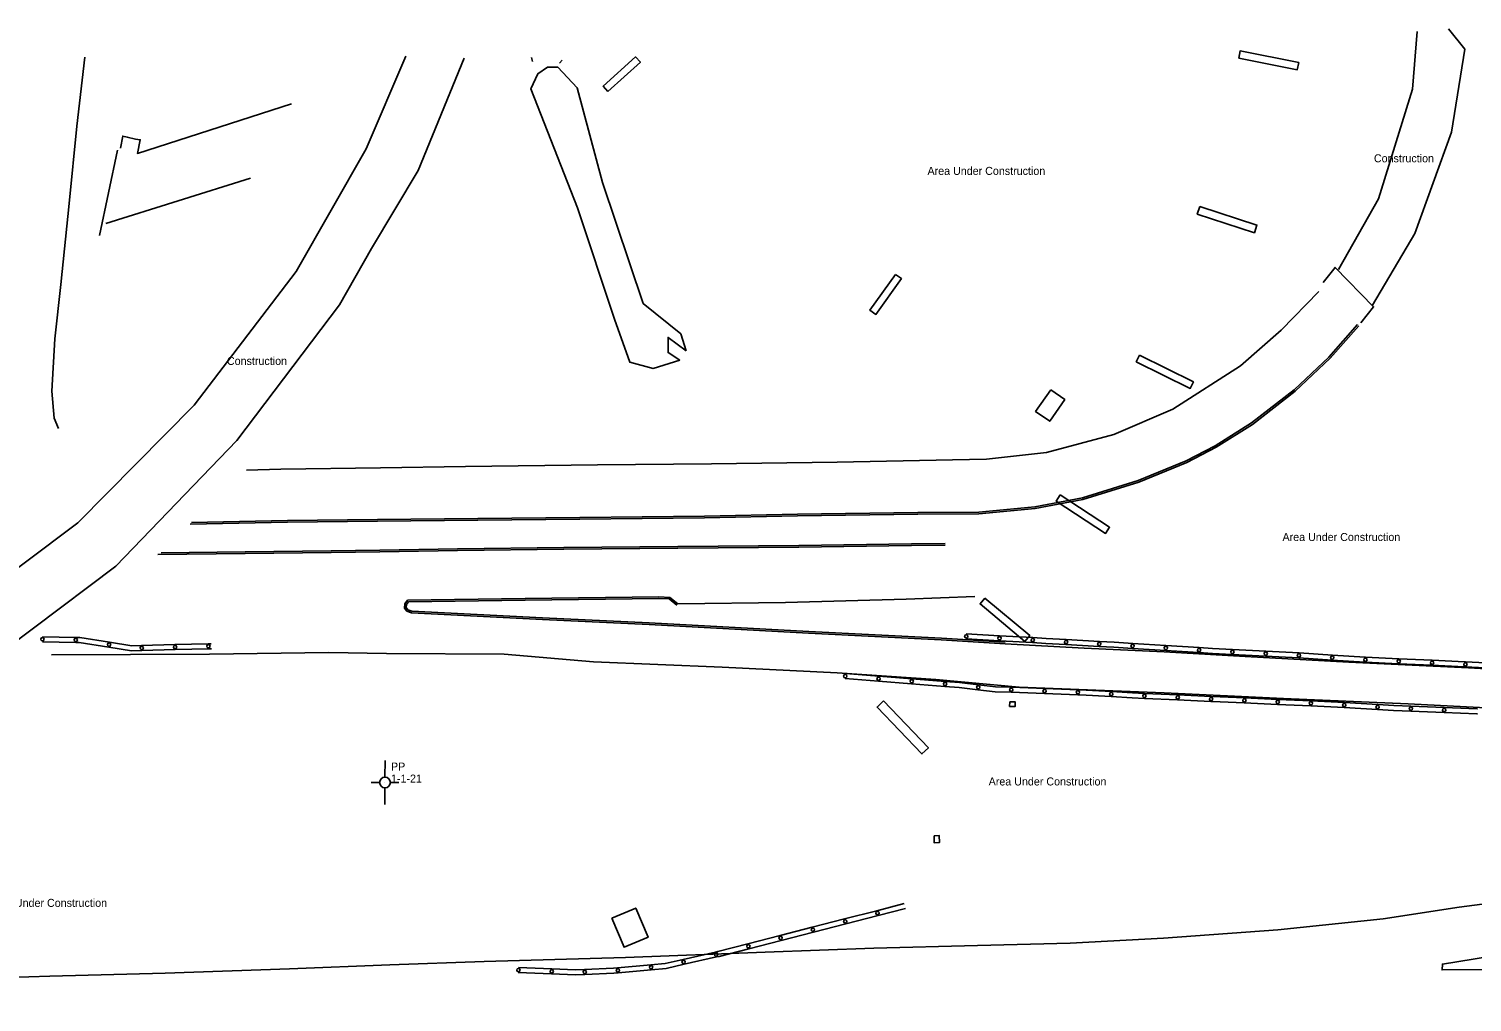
# Model space of a CAD drawing. Extents: x 2402803 to 2427059, y 6985292 to 6997652.
# Drawn here: x 2423867 to 2424733, y 6991549 to 6992133 of the extents above; entities that cross this region are included whole.
import ezdxf

# ---------------------------------------------------------------- set-up
doc = ezdxf.new("R2010")
doc.units = 0
for name, color, linetype in [('p_control ground ctrl', 7, 'Continuous'), ('p_drainage conc drain', 7, 'Continuous'), ('p_road - paved curb', 7, 'Continuous'), ('p_road bridge end', 7, 'Continuous'), ('p_road conc barrier', 7, 'Continuous'), ('p_structure ruins', 7, 'Continuous')]:
    doc.layers.add(name, color=color, linetype=linetype)

msp = doc.modelspace()

# ---------------------------------------------------------------- linework, layer by layer
at = {"layer": 'p_control ground ctrl'}
for p, q in [((2424080.61, 6991683.59), (2424080.63, 6991693.59)), ((2424077.37, 6991680.35), (2424072.37, 6991680.36)), ((2424080.61, 6991677.11), (2424080.59, 6991667.11)), ((2424080.61, 6991680.35), (2424080.61, 6991680.39)), ((2424083.85, 6991680.35), (2424088.85, 6991680.34))]:
    msp.add_line(p, q, dxfattribs=at)
msp.add_circle((2424080.61, 6991680.35), 3.24, dxfattribs=at)
at = {"layer": 'p_drainage conc drain'}
for points in [[(2424257.42, 6991933.77), (2424241.41, 6991928.89), (2424227.43, 6991932.64), (2424218.19, 6991958.45), (2424196.14, 6992025.33), (2424168.07, 6992096.77), (2424172.35, 6992105.69), (2424178.12, 6992109.7), (2424184.37, 6992109.62), (2424195.93, 6992097.33), (2424211.13, 6992040.56), (2424235.4, 6991967.92), (2424257.99, 6991949.63), (2424261.27, 6991939.53)], [(2423922.01, 6992061.08), (2423923.31, 6992068.29), (2423926.05, 6992067.74), (2423931.02, 6992066.48), (2423933.82, 6992066.14), (2423932.09, 6992057.88), (2424024.49, 6992087.65)], [(2423999.99, 6992043.06), (2423913.1, 6992015.9)]]:
    msp.add_lwpolyline(points, dxfattribs=at)
at = {"layer": 'p_road - paved curb'}
for points in [[(2423900.6, 6992115.62), (2423895.74, 6992074.22), (2423891.22, 6992027.91), (2423886.08, 6991979.32), (2423882.59, 6991946.71), (2423880.74, 6991915.22), (2423882.24, 6991898.97), (2423884.79, 6991892.81)], [(2424077.96, 6991869.18), (2424128.82, 6991869.92), (2424208.01, 6991871.04), (2424276.45, 6991871.68), (2424351.84, 6991872.57), (2424421.07, 6991873.95), (2424441.35, 6991874.45), (2424477.37, 6991878.48), (2424517.72, 6991889.26), (2424553.25, 6991904.38), (2424593.82, 6991930.38), (2424618.06, 6991951.89), (2424640.72, 6991975.13)], [(2424663.92, 6991955.14), (2424646.73, 6991935.73), (2424625.96, 6991915.94), (2424600.37, 6991896.13), (2424578.6, 6991882.51), (2424561.11, 6991873.33), (2424532.43, 6991861.51), (2424498.92, 6991851.23), (2424470.43, 6991845.73), (2424436.78, 6991842.65), (2424400.2, 6991842.49), (2424328.01, 6991841.31), (2424272.27, 6991840.27), (2424197.41, 6991839.42), (2424136.32, 6991838.75), (2424076.05, 6991838.28)], [(2424664.67, 6991954.48), (2424647.45, 6991935.04), (2424626.61, 6991915.18), (2424600.94, 6991895.31), (2424579.1, 6991881.64), (2424561.53, 6991872.42), (2424532.77, 6991860.57), (2424499.16, 6991850.26), (2424470.57, 6991844.74), (2424436.83, 6991841.65), (2424400.21, 6991841.49), (2424328.03, 6991840.31), (2424272.29, 6991839.27), (2424197.42, 6991838.42), (2424136.33, 6991837.75), (2424076.06, 6991837.28)], [(2423997.6, 6991867.81), (2424018.12, 6991868.36), (2424077.96, 6991869.18)], [(2424076.06, 6991837.28), (2424022.13, 6991836.67), (2423963.65, 6991835.38)], [(2424076.05, 6991838.28), (2424022.11, 6991837.67), (2423964.53, 6991836.4)], [(2423946.35, 6991818.28), (2423996.72, 6991818.87), (2424048.38, 6991819.45), (2424077.47, 6991819.77)], [(2424077.46, 6991819.77), (2424124.11, 6991820.61), (2424187.81, 6991821.36), (2424256.34, 6991821.97), (2424328.9, 6991822.65), (2424396.39, 6991823.59), (2424416.64, 6991823.79)], [(2424077.48, 6991818.77), (2424124.12, 6991819.61), (2424187.82, 6991820.36), (2424256.35, 6991820.97), (2424328.91, 6991821.65), (2424396.4, 6991822.59), (2424416.65, 6991822.79)], [(2423944.28, 6991817.26), (2423996.73, 6991817.87), (2424048.39, 6991818.45), (2424077.48, 6991818.77)], [(2424256.29, 6991787.65), (2424251.44, 6991791.48), (2424244.93, 6991791.74), (2424164.7, 6991790.74), (2424094.2, 6991789.7), (2424092.46, 6991787.56), (2424092.33, 6991785.08), (2424093.73, 6991783.16), (2424096.44, 6991782.26), (2424175.07, 6991778.2), (2424239.1, 6991775.11), (2424334.69, 6991769.97), (2424414.31, 6991766.05), (2424452.62, 6991763.67)], [(2424255.67, 6991786.87), (2424251.08, 6991790.49), (2424244.92, 6991790.74), (2424164.71, 6991789.74), (2424094.68, 6991788.71), (2424093.44, 6991787.18), (2424093.35, 6991785.38), (2424094.35, 6991784.01), (2424096.63, 6991783.25), (2424175.12, 6991779.2), (2424239.15, 6991776.11), (2424334.74, 6991770.97), (2424414.37, 6991767.05), (2424452.68, 6991764.67)], [(2424256.29, 6991787.65), (2424320.93, 6991788.46), (2424393.18, 6991790.47), (2424434.39, 6991791.96)], [(2424452.62, 6991763.67), (2424499.99, 6991760.92), (2424548.07, 6991758.82), (2424596.55, 6991756.07), (2424658.71, 6991752.52), (2424730.43, 6991749.23), (2424791.15, 6991745.71), (2424848.22, 6991743.54), (2424905.1, 6991740.08), (2424947.4, 6991736.67), (2424972.85, 6991732.61), (2425001.07, 6991728.12), (2425053.6, 6991720.02)], [(2423880.6, 6991756.91), (2423975.37, 6991757.38), (2424046.92, 6991758.41), (2424081.6, 6991757.83)], [(2425004.68, 6991704.52), (2424934.26, 6991712.94), (2424876.67, 6991717.21), (2424822.43, 6991720.37), (2424768.38, 6991723.73), (2424694.25, 6991727.48), (2424619.58, 6991730.79), (2424548.02, 6991734.12), (2424460.91, 6991737.66), (2424410.99, 6991742.15), (2424351.92, 6991746.13), (2424282.8, 6991749.53), (2424205.59, 6991752.73), (2424152.05, 6991757.43), (2424081.6, 6991757.83)], [(2424083.61, 6991570.83), (2424140.04, 6991572.84), (2424224.92, 6991575.36), (2424308.73, 6991578.55), (2424373.81, 6991580.83), (2424435.91, 6991582.53), (2424491.62, 6991583.93), (2424547.59, 6991586.93), (2424616.11, 6991591.99), (2424679.26, 6991598.52), (2424725.02, 6991605.48), (2424775.49, 6991612.04), (2424790.19, 6991614.04), (2424829.58, 6991618.79), (2424861.37, 6991624.16), (2424899.72, 6991632.48), (2424938.95, 6991642.15), (2424947.55, 6991644.42)], [(2425007.9, 6991636.69), (2424991.23, 6991631.16), (2424966.23, 6991623.93), (2424928.17, 6991614.93), (2424896.41, 6991607.08), (2424860.97, 6991598.26), (2424821.78, 6991590.34), (2424772.41, 6991580.8), (2424714.88, 6991571.38), (2424714.68, 6991567.9), (2424755.58, 6991568.19), (2424819.3, 6991569.33), (2424879.21, 6991570.02), (2424942.46, 6991570.69), (2425014.95, 6991572.62), (2425123.99, 6991575.32), (2425202.02, 6991577.27), (2425272.29, 6991578.99)], [(2422939.82, 6991548.51), (2423021.29, 6991548.69), (2423115.99, 6991549), (2423186.44, 6991551.17), (2423251.06, 6991551.13), (2423332.57, 6991551.3), (2423404.61, 6991552.7), (2423497.54, 6991554), (2423565.87, 6991555.37), (2423624.32, 6991556.29), (2423699.44, 6991558.32), (2423748.52, 6991559.85), (2423816.49, 6991562.16), (2423879.56, 6991564.03), (2423948.75, 6991565.82), (2424023.33, 6991568.52), (2424083.61, 6991570.83)]]:
    msp.add_lwpolyline(points, dxfattribs=at)
at = {"layer": 'p_road bridge end'}
for points in [[(2424169.17, 6992113.13), (2424168.53, 6992115.41)], [(2424185.29, 6992112.18), (2424186.86, 6992113.88)], [(2423909.42, 6992008.67), (2423920.18, 6992059.96)], [(2424261.27, 6991939.53), (2424250.37, 6991947.51), (2424250.39, 6991938.34), (2424257.42, 6991933.77)]]:
    msp.add_lwpolyline(points, dxfattribs=at)
for points in [[(2424455.31, 6991728.79), (2424458.62, 6991728.68), (2424458.53, 6991725.87), (2424455.22, 6991725.98)], [(2424409.97, 6991648.43), (2424410.01, 6991644.22), (2424413.15, 6991644.25), (2424413.11, 6991648.46)]]:
    msp.add_lwpolyline(points, close=True, dxfattribs=at)
at = {"layer": 'p_road conc barrier'}
for p, q in [((2423875.17, 6991767.84), (2423895.16, 6991767.45)), ((2424429.31, 6991769.5), (2424449.28, 6991768.39)), ((2424449.28, 6991768.39), (2424469.25, 6991767.28)), ((2423875.11, 6991764.84), (2423895.11, 6991764.45)), ((2423934.64, 6991762.62), (2423954.63, 6991763.11)), ((2423934.71, 6991759.62), (2423954.7, 6991760.11)), ((2423954.63, 6991763.11), (2423974.62, 6991763.6)), ((2423954.7, 6991760.11), (2423974.69, 6991760.61)), ((2423974.62, 6991763.6), (2423976.44, 6991763.65)), ((2423974.69, 6991760.61), (2423976.52, 6991760.65)), ((2424429.14, 6991766.5), (2424449.11, 6991765.4)), ((2424449.11, 6991765.4), (2424469.08, 6991764.29)), ((2424489.03, 6991763.16), (2424508.97, 6991762.01)), ((2424489.2, 6991766.15), (2424509.14, 6991765.01)), ((2424528.92, 6991760.82), (2424548.89, 6991759.59)), ((2424529.11, 6991763.81), (2424549.07, 6991762.58)), ((2424548.89, 6991759.59), (2424568.85, 6991758.36)), ((2424549.07, 6991762.58), (2424569.03, 6991761.35)), ((2424588.97, 6991760.23), (2424608.95, 6991759.18)), ((2424588.82, 6991757.24), (2424608.79, 6991756.19)), ((2424628.75, 6991755.09), (2424648.7, 6991753.81)), ((2424628.95, 6991758.09), (2424648.89, 6991756.8)), ((2424668.64, 6991752.53), (2424688.62, 6991751.6)), ((2424668.78, 6991755.52), (2424688.76, 6991754.6)), ((2424688.62, 6991751.6), (2424708.6, 6991750.68)), ((2424688.76, 6991754.6), (2424708.74, 6991753.68)), ((2424728.74, 6991752.75), (2424748.71, 6991751.68)), ((2424356.6, 6991742.67), (2424376.54, 6991741.13)), ((2424356.83, 6991745.67), (2424376.77, 6991744.12)), ((2424376.77, 6991744.12), (2424396.7, 6991742.58)), ((2424396.7, 6991742.58), (2424416.64, 6991741.04)), ((2424728.58, 6991749.76), (2424748.55, 6991748.68)), ((2424376.54, 6991741.13), (2424396.47, 6991739.59)), ((2424396.47, 6991739.59), (2424416.41, 6991738.05)), ((2424456.22, 6991734.48), (2424476.21, 6991733.73)), ((2424456.34, 6991737.48), (2424476.32, 6991736.73)), ((2424476.21, 6991733.73), (2424496.2, 6991732.98)), ((2424476.32, 6991736.73), (2424496.31, 6991735.98)), ((2424536.23, 6991733.84), (2424556.21, 6991732.9)), ((2424536.09, 6991730.85), (2424556.06, 6991729.9)), ((2424556.06, 6991729.9), (2424576.04, 6991728.95)), ((2424556.21, 6991732.9), (2424576.18, 6991731.95)), ((2424596.02, 6991728.07), (2424615.99, 6991727.22)), ((2424596.14, 6991731.07), (2424616.12, 6991730.22)), ((2424615.99, 6991727.22), (2424635.97, 6991726.37)), ((2424616.12, 6991730.22), (2424636.1, 6991729.37)), ((2424655.94, 6991725.29), (2424675.91, 6991724.14)), ((2424656.11, 6991728.28), (2424676.08, 6991727.14)), ((2424696, 6991726.17), (2424715.99, 6991725.35)), ((2424695.88, 6991723.17), (2424715.86, 6991722.35)), ((2424356.28, 6991598.44), (2424375.65, 6991603.42)), ((2424375.65, 6991603.42), (2424392.08, 6991607.64)), ((2424376.4, 6991600.51), (2424392.83, 6991604.74)), ((2424336.92, 6991593.45), (2424356.28, 6991598.44)), ((2424337.66, 6991590.55), (2424357.03, 6991595.53)), ((2424357.03, 6991595.53), (2424376.4, 6991600.51)), ((2424298.18, 6991583.49), (2424317.55, 6991588.47)), ((2424317.55, 6991588.47), (2424336.92, 6991593.45)), ((2424318.3, 6991585.57), (2424337.66, 6991590.55)), ((2424259.38, 6991574.17), (2424278.89, 6991578.57)), ((2424298.93, 6991580.58), (2424318.3, 6991585.57)), ((2424160.7, 6991569.27), (2424180.65, 6991568.46)), ((2424220.16, 6991569.07), (2424240.07, 6991570.95)), ((2424260.04, 6991571.24), (2424279.55, 6991575.64)), ((2424160.58, 6991566.27), (2424180.53, 6991565.46)), ((2424220.44, 6991566.08), (2424240.35, 6991567.96))]:
    msp.add_line(p, q, dxfattribs=at)
for points in [[(2423895.11, 6991764.45), (2423897.24, 6991764.41), (2423914.88, 6991761.62)], [(2423895.16, 6991767.45), (2423897.51, 6991767.41), (2423915.35, 6991764.58)], [(2423914.88, 6991761.62), (2423928.49, 6991759.47), (2423934.71, 6991759.62)], [(2423915.35, 6991764.58), (2423928.68, 6991762.47), (2423934.64, 6991762.62)], [(2424469.08, 6991764.29), (2424476.93, 6991763.85), (2424489.03, 6991763.16)], [(2424469.25, 6991767.28), (2424477.1, 6991766.85), (2424489.2, 6991766.15)], [(2424508.97, 6991762.01), (2424517.85, 6991761.5), (2424528.92, 6991760.82)], [(2424509.14, 6991765.01), (2424518.02, 6991764.5), (2424529.11, 6991763.81)], [(2424569.03, 6991761.35), (2424577.06, 6991760.86), (2424588.97, 6991760.23)], [(2424608.95, 6991759.18), (2424624.88, 6991758.35), (2424628.95, 6991758.09)], [(2424568.85, 6991758.36), (2424576.89, 6991757.86), (2424588.82, 6991757.24)], [(2424608.79, 6991756.19), (2424624.71, 6991755.35), (2424628.75, 6991755.09)], [(2424648.7, 6991753.81), (2424668.27, 6991752.54), (2424668.64, 6991752.53)], [(2424648.89, 6991756.8), (2424668.44, 6991755.54), (2424668.78, 6991755.52)], [(2424708.6, 6991750.68), (2424728.08, 6991749.78), (2424728.58, 6991749.76)], [(2424708.74, 6991753.68), (2424728.23, 6991752.78), (2424728.74, 6991752.75)], [(2424416.41, 6991738.05), (2424425, 6991737.39), (2424436.3, 6991736.06)], [(2424416.64, 6991741.04), (2424425.29, 6991740.37), (2424436.65, 6991739.04)], [(2424436.3, 6991736.06), (2424446.61, 6991734.84), (2424456.22, 6991734.48)], [(2424436.65, 6991739.04), (2424446.84, 6991737.84), (2424456.34, 6991737.48)], [(2424496.31, 6991735.98), (2424497.45, 6991735.94), (2424516.3, 6991734.89)], [(2424516.3, 6991734.89), (2424528.93, 6991734.19), (2424536.23, 6991733.84)], [(2424496.2, 6991732.98), (2424497.31, 6991732.94), (2424516.14, 6991731.89)], [(2424516.14, 6991731.89), (2424528.78, 6991731.19), (2424536.09, 6991730.85)], [(2424576.04, 6991728.95), (2424581.52, 6991728.69), (2424596.02, 6991728.07)], [(2424576.18, 6991731.95), (2424581.65, 6991731.69), (2424596.14, 6991731.07)], [(2424635.97, 6991726.37), (2424639.99, 6991726.2), (2424655.94, 6991725.29)], [(2424636.1, 6991729.37), (2424640.14, 6991729.2), (2424656.11, 6991728.28)], [(2424676.08, 6991727.14), (2424685.7, 6991726.59), (2424696, 6991726.17)], [(2424715.99, 6991725.35), (2424735.67, 6991724.54), (2424736.01, 6991724.52)], [(2424675.91, 6991724.14), (2424685.55, 6991723.59), (2424695.88, 6991723.17)], [(2424715.86, 6991722.35), (2424735.52, 6991721.54), (2424735.85, 6991721.52)], [(2424278.89, 6991578.57), (2424280.3, 6991578.89), (2424298.18, 6991583.49)], [(2424279.55, 6991575.64), (2424281.01, 6991575.97), (2424298.93, 6991580.58)], [(2424200.36, 6991568.11), (2424217.68, 6991568.84), (2424220.16, 6991569.07)], [(2424240.07, 6991570.95), (2424248.73, 6991571.77), (2424259.38, 6991574.17)], [(2424240.35, 6991567.96), (2424249.21, 6991568.8), (2424260.04, 6991571.24)], [(2424180.53, 6991565.46), (2424194.8, 6991564.88), (2424200.49, 6991565.12)], [(2424180.65, 6991568.46), (2424194.8, 6991567.88), (2424200.36, 6991568.11)], [(2424200.49, 6991565.12), (2424217.89, 6991565.84), (2424220.44, 6991566.08)]]:
    msp.add_lwpolyline(points, dxfattribs=at)
for centre in [(2424429.23, 6991768), (2424449.2, 6991766.89), (2423875.14, 6991766.34), (2423895.13, 6991765.95), (2423915.12, 6991763.1), (2423934.67, 6991761.12), (2423954.67, 6991761.61), (2423974.66, 6991762.11), (2424469.16, 6991765.79), (2424489.12, 6991764.66), (2424509.06, 6991763.51), (2424529.02, 6991762.32), (2424548.98, 6991761.09), (2424568.94, 6991759.86), (2424588.89, 6991758.73), (2424608.87, 6991757.69), (2424628.85, 6991756.59), (2424648.79, 6991755.3), (2424668.71, 6991754.02), (2424688.69, 6991753.1), (2424708.67, 6991752.18), (2424728.66, 6991751.25), (2424356.71, 6991744.17), (2424376.65, 6991742.63), (2424396.59, 6991741.09), (2424416.52, 6991739.55), (2424436.48, 6991737.55), (2424456.28, 6991735.98), (2424476.27, 6991735.23), (2424496.25, 6991734.48), (2424516.22, 6991733.39), (2424536.16, 6991732.34), (2424556.13, 6991731.4), (2424576.11, 6991730.45), (2424596.08, 6991729.57), (2424616.06, 6991728.72), (2424636.03, 6991727.87), (2424656.03, 6991726.79), (2424675.99, 6991725.64), (2424695.94, 6991724.67), (2424715.93, 6991723.85), (2424356.66, 6991596.98), (2424376.03, 6991601.97), (2424317.92, 6991587.02), (2424337.29, 6991592), (2424279.22, 6991577.11), (2424298.55, 6991582.04), (2424160.64, 6991567.77), (2424240.21, 6991569.45), (2424259.71, 6991572.7), (2424180.59, 6991566.96), (2424200.43, 6991566.61), (2424220.3, 6991567.58)]:
    msp.add_circle(centre, 1, dxfattribs=at)
at = {"layer": 'p_structure ruins'}
for points in [[(2424672.85, 6991966.93), (2424698.42, 6992009.8), (2424720.33, 6992070.59), (2424728.25, 6992120.44), (2424718.6, 6992132.69)], [(2424652.45, 6991988.21), (2424676.49, 6992030.68), (2424696.95, 6992096.4), (2424699.67, 6992131.18)], [(2424069.27, 6992060.63), (2424093.2, 6992116.33)], [(2424072.59, 6992000.82), (2424100.42, 6992047.75), (2424128.11, 6992115.05)], [(2423268.35, 6991636.22), (2423385.28, 6991642.89), (2423507.2, 6991652.64), (2423613.7, 6991678.18), (2423714.71, 6991716.44), (2423801.28, 6991764.85), (2423896.33, 6991836.22), (2423966.08, 6991906.87), (2424027.26, 6991986.98), (2424069.27, 6992060.63)], [(2424072.59, 6992000.82), (2424053.27, 6991966.96), (2423991.65, 6991885.55), (2423919.08, 6991810.26), (2423820.16, 6991735.76), (2423729.03, 6991686.61), (2423622.64, 6991644.95), (2423511.9, 6991620.17), (2423387.95, 6991609.44), (2423270.71, 6991602.54)], [(2424643.3, 6991980.53), (2424650.51, 6991989.46), (2424673.58, 6991965.92), (2424665.96, 6991956.25)]]:
    msp.add_lwpolyline(points, dxfattribs=at)
for points in [[(2424214.32, 6992095.18), (2424233.78, 6992112.76), (2424230.95, 6992115.89), (2424211.49, 6992098.31)], [(2424592.69, 6992115.06), (2424627.83, 6992108.11), (2424628.68, 6992112.45), (2424593.54, 6992119.4)], [(2424569.27, 6992026.06), (2424603.6, 6992014.91), (2424602.1, 6992010.32), (2424567.77, 6992021.47)], [(2424386.79, 6991985.33), (2424371.44, 6991963.83), (2424375.03, 6991961.26), (2424390.38, 6991982.76)], [(2424533.14, 6991936.82), (2424565.52, 6991920.74), (2424563.59, 6991916.85), (2424531.21, 6991932.93)], [(2424479.91, 6991916.07), (2424470.85, 6991903.05), (2424479.3, 6991897.17), (2424488.36, 6991910.19)], [(2424485.59, 6991852.98), (2424515.25, 6991833.55), (2424512.79, 6991829.8), (2424483.13, 6991849.23)], [(2424440.44, 6991791.02), (2424467.34, 6991768.49), (2424464.41, 6991765), (2424437.51, 6991787.53)], [(2424379.72, 6991729.32), (2424406.54, 6991701.18), (2424402.64, 6991697.46), (2424375.82, 6991725.6)], [(2424216.6, 6991598.96), (2424231.01, 6991605.02), (2424238.39, 6991587.48), (2424223.98, 6991581.42)]]:
    msp.add_lwpolyline(points, close=True, dxfattribs=at)

# ---------------------------------------------------------------- texts
at = {"layer": 'p_control ground ctrl'}
for s, p in [('  PP', (2424080.63, 6991687.52)), ('  1-1-21', (2424080.63, 6991680.32))]:
    msp.add_text(s, height=4.8, dxfattribs=at).set_placement(p)
at = {"layer": 'p_structure ruins'}
for s, p in [('Construction', (2424673.79, 6992052.59)), ('Area Under Construction', (2424406.01, 6992045.03)), ('Construction', (2423985.81, 6991930.97)), ('Area Under Construction', (2424618.95, 6991825.29)), ('Area Under Construction', (2424442.7, 6991678.57)), ('Area Under Construction', (2423843.27, 6991605.69))]:
    msp.add_text(s, height=4.8, dxfattribs=at).set_placement(p)

doc.saveas('drawing.dxf')
